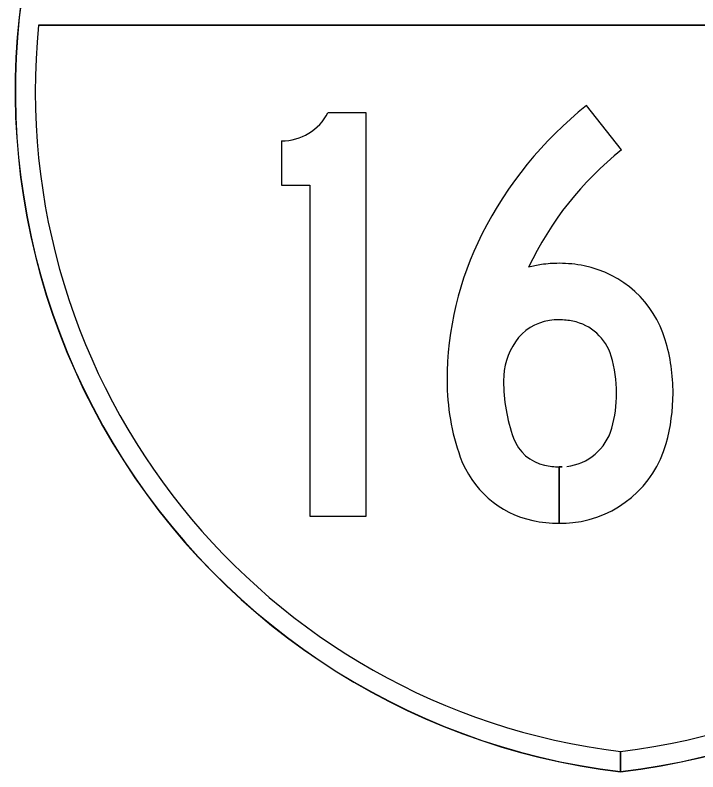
# Model space of a CAD drawing. Extents: x 1806251 to 1809821, y 414895 to 422886.
# Drawn here: x 1809677.6219 to 1809677.7488, y 414992.5106 to 414992.6513 of the extents above; entities that cross this region are included whole.
import ezdxf

# ---------------------------------------------------------------- set-up
doc = ezdxf.new("R2010")
doc.units = 0
for name, color, linetype in [('GSBWFILL', 7, 'Continuous'), ('GSCOLORFILL', 7, 'Continuous'), ('GSOUTLINE', 7, 'Continuous')]:
    doc.layers.add(name, color=color, linetype=linetype)

msp = doc.modelspace()

# ---------------------------------------------------------------- linework, layer by layer
at = {"layer": 'GSBWFILL'}
for points in [[(1809677.842596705, 414992.64939732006), (1809677.6262898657, 414992.64939732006)], [(1809677.734630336, 414992.6262487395), (1809677.7280860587, 414992.63445983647)], [(1809677.6766933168, 414992.6196473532), (1809677.6766933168, 414992.5581474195), (1809677.6871932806, 414992.5581474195), (1809677.6871932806, 414992.63314733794), (1809677.680068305, 414992.63314733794)], [(1809677.6714433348, 414992.6278973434), (1809677.6714433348, 414992.6196473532), (1809677.6766933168, 414992.6196473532)], [(1809677.7230352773, 414992.5568349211), (1809677.7230352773, 414992.5673349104)], [(1809677.7230371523, 414992.5673349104), (1809677.7230371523, 414992.5568349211)], [(1809677.7344432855, 414992.5144244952), (1809677.7344432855, 414992.51064747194)], [(1809677.7344452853, 414992.51064770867), (1809677.7344452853, 414992.51442473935)]]:
    msp.add_lwpolyline(points, dxfattribs=at)
for centre, radius, start, end in [((1809677.749443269, 414992.6372619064), 0.1274998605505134, 155.24687715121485, 263.2436729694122), ((1809677.7194433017, 414992.6372619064), 0.1274998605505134, 276.75723207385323, 24.753122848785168), ((1809677.749443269, 414992.6372619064), 0.1237498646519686, 174.37229870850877, 263.0379373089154), ((1809677.7194433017, 414992.6372619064), 0.12374986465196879, 276.96299556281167, 5.627701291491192), ((1809677.7729660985, 414992.5781489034), 0.07200787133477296, 128.55501118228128, 153.24451682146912), ((1809677.7729660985, 414992.5781489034), 0.06150789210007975, 128.55501118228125, 154.70829864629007), ((1809677.762665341, 414992.58334215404), 0.06047203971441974, 153.24451682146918, 180.00000000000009), ((1809677.722507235, 414992.58544023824), 0.019673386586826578, 98.10730991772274, 105.18492771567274), ((1809677.7230352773, 414992.5817334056), 0.023417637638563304, 89.99999999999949, 98.1073099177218), ((1809677.7230352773, 414992.5817334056), 0.023417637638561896, 78.60528965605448, 89.99999999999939), ((1809677.7237441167, 414992.585250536), 0.019829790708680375, 16.634696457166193, 78.60528965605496), ((1809677.722507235, 414992.58544023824), 0.009173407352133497, 98.10730991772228, 146.0450166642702), ((1809677.7230352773, 414992.5817334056), 0.01291765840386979, 89.99999999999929, 98.10730991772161), ((1809677.7230352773, 414992.5817334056), 0.012917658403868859, 78.60528965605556, 90.00000000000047), ((1809677.7237441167, 414992.585250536), 0.009329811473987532, 16.63469645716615, 78.60528965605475), ((1809677.7256230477, 414992.58334215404), 0.012929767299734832, 146.0450166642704, 180.00000000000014), ((1809677.7095653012, 414992.5810142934), 0.034627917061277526, 1.0763584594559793e-13, 16.634696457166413), ((1809677.7095653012, 414992.5810142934), 0.024127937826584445, 6.750155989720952e-14, 16.634696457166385), ((1809677.7443147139, 414992.58334215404), 0.042121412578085, 179.99999999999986, 199.69562245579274), ((1809677.7443147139, 414992.58334215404), 0.03162143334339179, 179.99999999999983, 199.69562245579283), ((1809677.7095653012, 414992.5810142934), 0.02412793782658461, 344.3268128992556, 359.9999999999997), ((1809677.7095653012, 414992.5810142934), 0.03462791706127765, 344.32681289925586, 360), ((1809677.723373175, 414992.5771400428), 0.009786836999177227, 276.1957849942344, 344.3268128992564), ((1809677.7219821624, 414992.57534786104), 0.007901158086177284, 199.6956224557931, 257.8817388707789), ((1809677.723373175, 414992.5771400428), 0.020286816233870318, 276.1957849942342, 344.3268128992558), ((1809677.7219821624, 414992.57534786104), 0.018401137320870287, 199.69562245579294, 257.88173887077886), ((1809677.7230352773, 414992.58025257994), 0.012917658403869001, 257.88173887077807, 269.99999999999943), ((1809677.7230352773, 414992.58025257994), 0.012917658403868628, 270.00831647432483, 276.19578499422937), ((1809677.7230352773, 414992.58025257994), 0.023417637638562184, 257.8817388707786, 269.9999999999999), ((1809677.7230352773, 414992.58025257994), 0.023417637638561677, 270.00458754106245, 276.19578499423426)]:
    msp.add_arc(centre, radius, start, end, dxfattribs=at)
msp.add_ellipse((1809677.6714433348, 414992.63760715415), major_axis=(5.945544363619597e-19, 0.009709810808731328), ratio=0.9999976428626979, start_param=3.141592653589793, end_param=4.235170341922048, dxfattribs=at)
at = {"layer": 'GSCOLORFILL'}
for points in [[(1809677.6262898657, 414992.64939732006), (1809677.842596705, 414992.64939732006)], [(1809677.842596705, 414992.64939732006), (1809677.6262898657, 414992.64939732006)], [(1809677.734630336, 414992.6262487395), (1809677.7280860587, 414992.63445983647)], [(1809677.6766933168, 414992.6196473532), (1809677.6766933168, 414992.5581474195), (1809677.6871932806, 414992.5581474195), (1809677.6871932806, 414992.63314733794), (1809677.680068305, 414992.63314733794)], [(1809677.6714433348, 414992.6278973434), (1809677.6714433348, 414992.6196473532), (1809677.6766933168, 414992.6196473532)], [(1809677.7230352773, 414992.5568349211), (1809677.7230352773, 414992.5673349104)], [(1809677.7230371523, 414992.5673349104), (1809677.7230371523, 414992.5568349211)], [(1809677.7344432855, 414992.5144244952), (1809677.7344432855, 414992.51064747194)], [(1809677.7344452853, 414992.51064770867), (1809677.7344452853, 414992.51442473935)], [(1809677.7344432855, 414992.51068724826), (1809677.7344432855, 414992.51064747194)], [(1809677.7344452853, 414992.51064770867), (1809677.7344452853, 414992.51068748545)]]:
    msp.add_lwpolyline(points, dxfattribs=at)
for centre, radius, start, end in [((1809677.749443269, 414992.6372619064), 0.1274998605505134, 155.24687715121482, 263.24367296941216), ((1809677.749443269, 414992.6372619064), 0.1274998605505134, 155.24687715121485, 263.2436729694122), ((1809677.749443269, 414992.6372619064), 0.1274603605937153, 155.26217615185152, 263.24156942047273), ((1809677.7194433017, 414992.6372619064), 0.1274998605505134, 276.75723207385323, 24.753122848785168), ((1809677.7194433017, 414992.6372619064), 0.1274998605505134, 276.7572320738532, 24.75312284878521), ((1809677.7194433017, 414992.6372619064), 0.1274603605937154, 276.759335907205, 24.737823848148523), ((1809677.749443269, 414992.6372619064), 0.12374986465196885, 174.37229870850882, 263.0379373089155), ((1809677.749443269, 414992.6372619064), 0.1237498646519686, 174.37229870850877, 263.0379373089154), ((1809677.7194433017, 414992.6372619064), 0.12374986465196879, 276.9620626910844, 5.627701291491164), ((1809677.7194433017, 414992.6372619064), 0.12374986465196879, 276.96299556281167, 5.627701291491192), ((1809677.7729660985, 414992.5781489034), 0.07200787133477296, 128.55501118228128, 153.24451682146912), ((1809677.7729660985, 414992.5781489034), 0.06150789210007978, 128.55501118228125, 154.70829864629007), ((1809677.762665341, 414992.58334215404), 0.06047203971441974, 153.24451682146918, 180.00000000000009), ((1809677.722507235, 414992.58544023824), 0.0196733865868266, 98.10730991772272, 105.18492771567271), ((1809677.7230352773, 414992.5817334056), 0.023417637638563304, 89.99999999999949, 98.1073099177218), ((1809677.7230352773, 414992.5817334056), 0.023417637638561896, 78.60528965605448, 89.99999999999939), ((1809677.7237441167, 414992.585250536), 0.019829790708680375, 16.634696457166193, 78.60528965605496), ((1809677.722507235, 414992.58544023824), 0.009173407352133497, 98.10730991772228, 146.0450166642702), ((1809677.7230352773, 414992.5817334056), 0.01291765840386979, 89.99999999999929, 98.10730991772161), ((1809677.7230352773, 414992.5817334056), 0.012917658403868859, 78.60528965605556, 90.00000000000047), ((1809677.7237441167, 414992.585250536), 0.009329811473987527, 16.63469645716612, 78.60528965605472), ((1809677.7256230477, 414992.58334215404), 0.012929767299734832, 146.0450166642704, 180.00000000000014), ((1809677.7095653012, 414992.5810142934), 0.034627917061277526, 1.0763584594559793e-13, 16.634696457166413), ((1809677.7095653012, 414992.5810142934), 0.024127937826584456, 1.0302869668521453e-13, 16.63469645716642), ((1809677.7443147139, 414992.58334215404), 0.042121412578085, 179.99999999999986, 199.69562245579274), ((1809677.7443147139, 414992.58334215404), 0.03162143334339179, 179.99999999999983, 199.69562245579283), ((1809677.7095653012, 414992.5810142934), 0.02412793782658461, 344.3268128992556, 359.9999999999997), ((1809677.7095653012, 414992.5810142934), 0.03462791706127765, 344.32681289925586, 360), ((1809677.723373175, 414992.5771400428), 0.009786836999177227, 276.1957849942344, 344.3268128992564), ((1809677.7219821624, 414992.57534786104), 0.007901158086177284, 199.6956224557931, 257.8817388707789), ((1809677.723373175, 414992.5771400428), 0.020286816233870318, 276.1957849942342, 344.3268128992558), ((1809677.7219821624, 414992.57534786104), 0.018401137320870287, 199.69562245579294, 257.88173887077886), ((1809677.7230352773, 414992.58025257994), 0.012917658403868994, 257.88173887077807, 269.99999999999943), ((1809677.7230352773, 414992.58025257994), 0.012917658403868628, 270.00831647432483, 276.19578499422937), ((1809677.7230352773, 414992.58025257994), 0.023417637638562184, 257.8817388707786, 269.9999999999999), ((1809677.7230352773, 414992.58025257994), 0.023417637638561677, 270.00458754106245, 276.19578499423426)]:
    msp.add_arc(centre, radius, start, end, dxfattribs=at)
msp.add_ellipse((1809677.6714433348, 414992.63760715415), major_axis=(5.945544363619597e-19, 0.009709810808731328), ratio=0.9999976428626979, start_param=3.141592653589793, end_param=4.235170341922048, dxfattribs=at)
at = {"layer": 'GSOUTLINE'}
for points in [[(1809677.6262898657, 414992.64939732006), (1809677.842596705, 414992.64939732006)], [(1809677.734630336, 414992.6262487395), (1809677.7280860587, 414992.63445983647)], [(1809677.6766933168, 414992.6196473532), (1809677.6766933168, 414992.5581474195), (1809677.6871932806, 414992.5581474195), (1809677.6871932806, 414992.63314733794), (1809677.680068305, 414992.63314733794)], [(1809677.6714433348, 414992.6278973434), (1809677.6714433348, 414992.6196473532), (1809677.6766933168, 414992.6196473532)]]:
    msp.add_lwpolyline(points, dxfattribs=at)
for centre, radius, start, end in [((1809677.749443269, 414992.6372619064), 0.1274998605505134, 155.24687715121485, 263.24367296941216), ((1809677.7194433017, 414992.6372619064), 0.12749986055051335, 276.75632703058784, 24.753122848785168), ((1809677.749443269, 414992.6372619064), 0.1237498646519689, 174.37229870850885, 263.0379373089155), ((1809677.7194433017, 414992.6372619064), 0.12374986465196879, 276.9620626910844, 5.627701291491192), ((1809677.7729660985, 414992.5781489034), 0.07200787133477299, 128.55501118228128, 153.24451682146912), ((1809677.7729660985, 414992.5781489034), 0.06150789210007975, 128.55501118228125, 154.70829864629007), ((1809677.762665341, 414992.58334215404), 0.06047203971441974, 153.24451682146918, 180.00000000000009), ((1809677.722507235, 414992.58544023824), 0.019673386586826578, 98.10730991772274, 105.18492771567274), ((1809677.7230352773, 414992.5817334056), 0.023417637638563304, 89.99999999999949, 98.1073099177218), ((1809677.7230352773, 414992.5817334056), 0.023417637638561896, 78.60528965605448, 89.99999999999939), ((1809677.7237441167, 414992.585250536), 0.01982979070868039, 16.634696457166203, 78.60528965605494), ((1809677.722507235, 414992.58544023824), 0.00917340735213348, 98.10730991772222, 146.04501666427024), ((1809677.7230352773, 414992.5817334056), 0.01291765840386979, 89.99999999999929, 98.10730991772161), ((1809677.7230352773, 414992.5817334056), 0.012917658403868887, 78.60528965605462, 89.99999999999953), ((1809677.7237441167, 414992.585250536), 0.009329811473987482, 16.63469645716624, 78.60528965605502), ((1809677.7256230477, 414992.58334215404), 0.01292976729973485, 146.04501666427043, 180.0000000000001), ((1809677.7095653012, 414992.5810142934), 0.03462791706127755, 1.1194127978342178e-13, 16.634696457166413), ((1809677.7095653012, 414992.5810142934), 0.02412793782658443, 5.561162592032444e-14, 16.634696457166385), ((1809677.7443147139, 414992.58334215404), 0.04212141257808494, 179.99999999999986, 199.69562245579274), ((1809677.7443147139, 414992.58334215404), 0.03162143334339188, 179.9999999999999, 199.69562245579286), ((1809677.7095653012, 414992.5810142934), 0.02412793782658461, 344.3268128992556, 359.9999999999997), ((1809677.7095653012, 414992.5810142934), 0.03462791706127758, 344.3268128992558, 359.99999999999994), ((1809677.723373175, 414992.5771400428), 0.00978683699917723, 276.1957849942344, 344.3268128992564), ((1809677.7219821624, 414992.57534786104), 0.007901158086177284, 199.6956224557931, 257.8817388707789), ((1809677.723373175, 414992.5771400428), 0.020286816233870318, 276.19578499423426, 344.32681289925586), ((1809677.7219821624, 414992.57534786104), 0.01840113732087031, 199.69562245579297, 257.8817388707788), ((1809677.7230352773, 414992.58025257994), 0.012917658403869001, 257.88173887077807, 269.99999999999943), ((1809677.7230352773, 414992.58025257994), 0.012917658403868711, 269.99999999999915, 276.1957849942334), ((1809677.7230352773, 414992.58025257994), 0.023417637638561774, 257.8817388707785, 269.9999999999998), ((1809677.7230352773, 414992.58025257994), 0.023417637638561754, 269.99999999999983, 276.19578499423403)]:
    msp.add_arc(centre, radius, start, end, dxfattribs=at)
msp.add_ellipse((1809677.6714433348, 414992.63760715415), major_axis=(5.945544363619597e-19, 0.009709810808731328), ratio=0.9999976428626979, start_param=3.141592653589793, end_param=4.235170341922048, dxfattribs=at)

doc.saveas('drawing.dxf')
